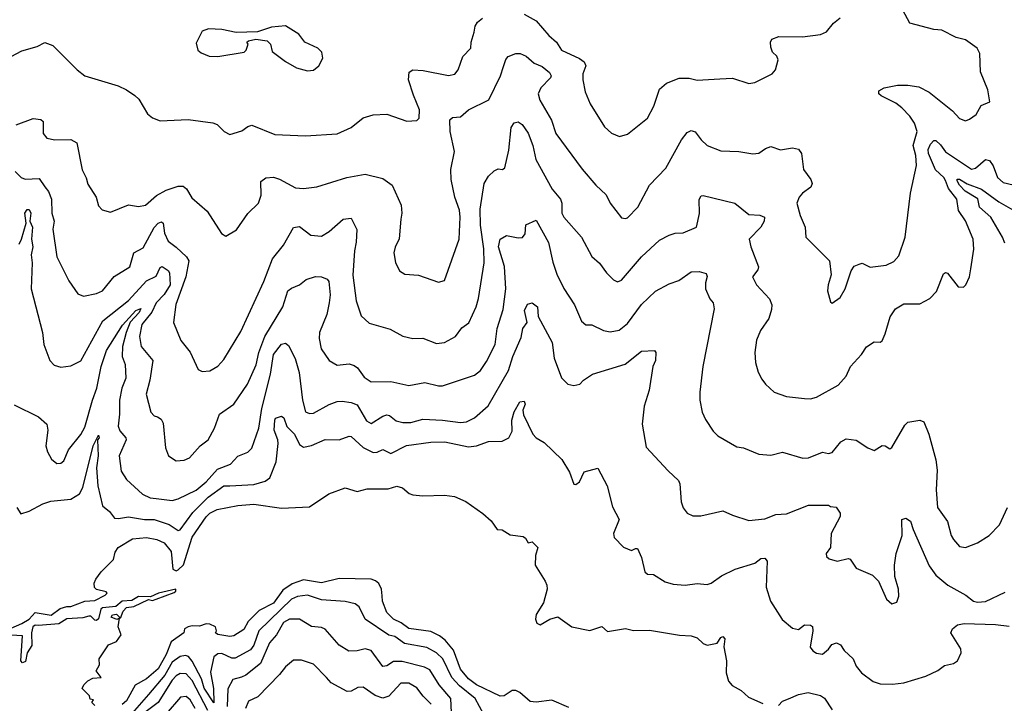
# Model space of a CAD drawing. Extents: x 1246230 to 1426786, y 660032 to 763141.
# Tile 476 of 566: x 1397968 to 1402920, y 711211 to 714648. Entities that reach past the tile are written whole.
import ezdxf

# ---------------------------------------------------------------- set-up
doc = ezdxf.new("R2010")
doc.units = 0

msp = doc.modelspace()

# ---------------------------------------------------------------- linework, layer by layer
at = {"layer": '0CON10XD'}
for points in [[(1397950.2, 714119.8), (1398035, 714150.5), (1398075, 714145.8), (1398086.2, 714135), (1398086, 714075), (1398105, 714052), (1398144.4, 714044.4), (1398225, 714045.6), (1398255, 714028.8), (1398282.4, 713892.4), (1398303, 713853), (1398311.4, 713821.4), (1398352.5, 713755), (1398365, 713712.5), (1398382.5, 713692.5), (1398425, 713680.8), (1398515, 713717.1), (1398565, 713709.2), (1398600, 713715), (1398655.7, 713764.3), (1398705, 713790.4), (1398765, 713810.7), (1398790.3, 713810.3), (1398807.1, 713797.1), (1398832.9, 713752.9), (1398910, 713685), (1398982.1, 713572.1), (1399005, 713560), (1399058, 713592), (1399115, 713673.8), (1399168.6, 713725), (1399181.8, 713765), (1399180.8, 713835), (1399205, 713852.9), (1399245, 713855.8), (1399275, 713845.8), (1399355, 713802.2), (1399395, 713798.5), (1399462, 713808), (1399613.9, 713853.9), (1399705, 713870.8), (1399795, 713850), (1399842, 713815), (1399885.7, 713715), (1399890, 713675), (1399884.2, 713644.2), (1399875.9, 713545.9), (1399855.7, 713504.3), (1399849.2, 713475), (1399857.5, 713427.5), (1399878.8, 713385), (1399905, 713368.6), (1399973, 713363), (1400075, 713328), (1400105, 713336.2), (1400177.9, 713545), (1400183.3, 713655), (1400179.6, 713689.6), (1400156, 713756), (1400138.2, 713845), (1400135.5, 713895), (1400154.6, 713985), (1400133.2, 714085), (1400131.4, 714145), (1400145, 714155.7), (1400185, 714159.2), (1400225.7, 714195), (1400328, 714245), (1400386.1, 714365), (1400401.7, 714411.7), (1400412.2, 714447.8), (1400425, 714462.9), (1400462.9, 714477.1), (1400485, 714477.9), (1400515, 714464.6), (1400555, 714429.5), (1400595, 714412.5), (1400632.6, 714382.6), (1400641.1, 714365), (1400638.2, 714355), (1400588.7, 714305), (1400575.4, 714274.6), (1400583.8, 714243.8), (1400643, 714143), (1400665, 714076.2), (1400796.3, 713896.3), (1400865.7, 713815), (1400916.8, 713766.8), (1400937.1, 713725), (1400995, 713650.8), (1401015, 713647.5), (1401025, 713652), (1401077.1, 713705), (1401135, 713815.8), (1401218.4, 713901.6), (1401297.1, 714042.9), (1401325, 714080), (1401345, 714090), (1401365, 714083.3), (1401395, 714043.1), (1401425, 714015.6), (1401495, 713988.1), (1401585, 713984.3), (1401655, 713972.5), (1401685, 713976.7), (1401719.3, 714000.7), (1401745, 714010), (1401795, 713993.8), (1401855, 714004), (1401885, 713997.5), (1401900, 713975), (1401910.6, 713895), (1401947.5, 713845), (1401953.9, 713825), (1401947.1, 713805), (1401905.6, 713775), (1401888.6, 713755), (1401876.2, 713725), (1401892.7, 713662.7), (1401918, 713605), (1401922, 713555), (1402040, 713435), (1402050, 713365), (1402033.8, 713315), (1402031.2, 713285), (1402045, 713230), (1402055, 713222.5), (1402095, 713251.2), (1402119.4, 713295), (1402150, 713385), (1402165, 713408), (1402189.3, 713419.3), (1402205, 713424.2), (1402245, 713404.3), (1402325, 713414.4), (1402365, 713432.2), (1402389.8, 713460.2), (1402421.2, 713555), (1402448.2, 713775), (1402478.2, 713915), (1402475.3, 713964.7), (1402462.2, 714015), (1402481.5, 714085), (1402467.5, 714127.5), (1402445, 714161.8), (1402404, 714204), (1402375, 714227.2), (1402300.8, 714265), (1402289.2, 714275), (1402289.7, 714290.3), (1402315.4, 714304.6), (1402382.2, 714317.8), (1402435, 714317.7), (1402489.3, 714309.3), (1402542.8, 714282.7), (1402659.2, 714189.2), (1402695, 714150.8), (1402725, 714140), (1402745, 714148), (1402779.1, 714170.9), (1402803.6, 714216.4), (1402847.5, 714235), (1402836.7, 714295), (1402800, 714385), (1402797.3, 714477.3), (1402783.3, 714505), (1402725, 714545.8), (1402677.9, 714557.9), (1402605, 714594.2), (1402565, 714598), (1402445, 714630.8), (1402409.2, 714695)], [(1397925, 714463.3), (1397978.3, 714491.7), (1398055, 714512), (1398095, 714532.5), (1398135, 714517.5), (1398257.5, 714395), (1398295, 714365.6), (1398462.5, 714315), (1398505.7, 714295.7), (1398547.3, 714267.3), (1398567.3, 714247.3), (1398611.2, 714175), (1398635, 714154), (1398675, 714140), (1398814.4, 714145.6), (1398939.5, 714129.5), (1398960.7, 714120.7), (1398995.7, 714085.7), (1399025, 714070), (1399085, 714089.2), (1399115, 714111.4), (1399135, 714116.7), (1399250.7, 714070.7), (1399405, 714063.3), (1399565, 714074.4), (1399635, 714106), (1399695, 714153.8), (1399745, 714170), (1399815, 714172.5), (1399915, 714136.7), (1399965, 714141.2), (1399977, 714153), (1399978.9, 714195), (1399947.8, 714267.8), (1399924, 714345), (1399926.4, 714383.6), (1399945, 714396), (1399997.5, 714392.5), (1400125, 714367.8), (1400156.2, 714373.8), (1400172.9, 714395), (1400197.2, 714462.8), (1400236.9, 714505), (1400239.2, 714535), (1400254.4, 714584.4), (1400259.4, 714615), (1400270, 714635), (1400295.4, 714654.6)], [(1400505, 714675.6), (1400565, 714641.4), (1400628.6, 714568.6), (1400667.1, 714535), (1400692.9, 714495), (1400782.7, 714452.7), (1400806.1, 714435), (1400815.3, 714415), (1400800.4, 714375), (1400800.9, 714345), (1400812.5, 714285), (1400836.7, 714225), (1400909.8, 714109.8), (1400945, 714077.5), (1400985, 714060.8), (1401025, 714072.5), (1401125, 714152.5), (1401157.1, 714212.9), (1401185, 714298), (1401220.7, 714329.3), (1401285, 714353.8), (1401335, 714353.3), (1401375, 714343.3), (1401489.5, 714349.5), (1401553.6, 714353.6), (1401635, 714326.2), (1401665, 714332), (1401752.5, 714375), (1401770, 714395), (1401782.5, 714445), (1401776.7, 714465), (1401753.3, 714485), (1401745, 714510), (1401743.3, 714535), (1401750.5, 714549.5), (1401786.4, 714563.6), (1401905, 714560.8), (1401995, 714573.8), (1402025, 714586.7), (1402060.5, 714629.5), (1402095, 714657.5)], [(1399415, 714391.2), (1399445, 714393.8), (1399472.5, 714415), (1399492.5, 714455), (1399487.5, 714485), (1399467.5, 714505), (1399402.5, 714535), (1399372.5, 714575), (1399305, 714617.5), (1399235, 714610), (1399163.6, 714586.4), (1399056.1, 714583.9), (1398985, 714598), (1398918.3, 714601.7), (1398885, 714590), (1398855, 714530), (1398863.8, 714495), (1398880.3, 714480.3), (1398920, 714465), (1398965, 714462), (1399096.1, 714483.9), (1399107.5, 714495), (1399117.5, 714525), (1399110, 714535), (1399118.3, 714541.7), (1399155, 714550), (1399211.7, 714541.7), (1399230, 714525), (1399237, 714487), (1399305, 714436.7), (1399360, 714405), (1399415, 714391.2)], [(1397945, 713884), (1397975, 713853.8), (1397995, 713846.2), (1398065, 713848.9), (1398095, 713807.8), (1398113.3, 713783.3), (1398127.5, 713745), (1398129.7, 713675), (1398141.6, 713635), (1398134.6, 713595), (1398154.4, 713455), (1398214.6, 713334.6), (1398260.3, 713270.3), (1398288.3, 713258.3), (1398355, 713270.5), (1398384.3, 713285), (1398443.6, 713356.4), (1398521.1, 713405), (1398541.8, 713475), (1398589.5, 713500.5), (1398645, 713602.5), (1398665, 713625.4), (1398681.9, 713631.9), (1398689.1, 713625), (1398695.8, 713575), (1398714.6, 713535), (1398755, 713504.7), (1398806, 713455), (1398817.8, 713435), (1398803.8, 713355), (1398753.6, 713216.4), (1398741.1, 713125), (1398778.1, 713035), (1398825, 712976.2), (1398865, 712890), (1398885, 712878.8), (1398925, 712882), (1398965, 712906), (1398995, 712940), (1399079.4, 713080.6), (1399195, 713330.8), (1399238.8, 713445), (1399295.3, 713514.7), (1399345, 713602.5), (1399375, 713608), (1399432.5, 713565), (1399485, 713559.4), (1399525, 713583.1), (1399595, 713644.2), (1399635, 713650), (1399662.9, 713592.9), (1399660.4, 713529.6), (1399651.1, 713485), (1399643, 713363), (1399660.6, 713235), (1399685, 713158.8), (1399725, 713122), (1399831.4, 713091.4), (1399895, 713057.1), (1399945, 713044.4), (1399995, 713046), (1400065, 713020), (1400105, 713024.2), (1400160, 713055), (1400192, 713098), (1400226, 713124), (1400264.5, 713205), (1400275, 713246.7), (1400304.6, 713425), (1400302.2, 713495), (1400285.5, 713615), (1400283.9, 713695), (1400304.3, 713824.3), (1400325, 713860.8), (1400355, 713888), (1400375, 713897.5), (1400395.6, 713894.4), (1400407.5, 713902.5), (1400428.5, 713991.5), (1400440.5, 714105), (1400455, 714128.8), (1400475, 714134), (1400495, 714121.4), (1400525, 714078), (1400548.7, 714015), (1400563.6, 713945), (1400646, 713795), (1400687.7, 713745), (1400694, 713725), (1400695.4, 713675.4), (1400705, 713654.2), (1400793.8, 713553.8), (1400845, 713458), (1400884.5, 713424.5), (1400920, 713375), (1400955, 713339.2), (1400975, 713330.6), (1400995, 713338.1), (1401095, 713456.2), (1401185, 713538.6), (1401234, 713564), (1401265, 713574.2), (1401305, 713576.2), (1401371.2, 713605), (1401386.6, 713673.4), (1401385.6, 713744.4), (1401395, 713762), (1401405, 713764.2), (1401565, 713725.6), (1401635, 713668.1), (1401690, 713665), (1401713.3, 713655), (1401712.5, 713635), (1401695.5, 713605), (1401637.5, 713545), (1401645.5, 713505), (1401683.1, 713405), (1401680.3, 713389.7), (1401654, 713355), (1401674.2, 713315), (1401739.2, 713245), (1401750.6, 713215), (1401749.7, 713190.3), (1401735.7, 713145), (1401694.2, 713085), (1401673.2, 713036.8), (1401665.8, 712974.2), (1401668.6, 712925), (1401682, 712875), (1401700.3, 712840.3), (1401718.8, 712815), (1401763.3, 712775), (1401825, 712754.2), (1401915, 712744), (1401945, 712742.5), (1401975, 712750.8), (1402085, 712810.6), (1402124.2, 712855), (1402145.8, 712905), (1402202, 712965), (1402226.4, 713003.6), (1402265, 713028), (1402295, 713026.2), (1402305, 713033.8), (1402321.3, 713068.7), (1402345.6, 713154.4), (1402372, 713195), (1402415, 713220), (1402495, 713219.4), (1402544.6, 713245.4), (1402578.6, 713281.4), (1402615, 713370), (1402625, 713376.7), (1402635, 713373.3), (1402687.5, 713305), (1402715, 713303.3), (1402726.2, 713315), (1402744.2, 713355), (1402751.4, 713395), (1402766.4, 713493.6), (1402763.6, 713545), (1402725, 713636.7), (1402688.8, 713688.8), (1402681.3, 713745), (1402638.8, 713798.8), (1402625, 713839.1), (1402616.5, 713855), (1402573.4, 713893.4), (1402537.9, 713975), (1402536.5, 713995), (1402548.7, 714021.3), (1402565, 714040.5), (1402575, 714039.5), (1402599, 714019), (1402625, 713983.2), (1402755, 713895.4), (1402775, 713901.8), (1402825, 713944.5), (1402845, 713939.5), (1402863.8, 713913.8), (1402885.5, 713855), (1402915, 713828.5), (1402965, 713817.1)], [(1402922.6, 713525), (1402911.1, 713555), (1402852.7, 713655), (1402796, 713706), (1402787.1, 713747.1), (1402723.6, 713785), (1402694.5, 713815), (1402683, 713837), (1402683.7, 713846.3), (1402695, 713846.1), (1402732.5, 713822.5), (1402805, 713795.3), (1402892.7, 713732.7), (1402974.5, 713685.5)], [(1397965, 713518.8), (1397977.2, 713545), (1398000.8, 713625), (1397993.1, 713675), (1398005, 713692.9), (1398015, 713693.6), (1398024.1, 713675), (1398018.2, 713635), (1398032.6, 713605), (1398027.5, 713545), (1398033.5, 713505), (1398025.3, 713465), (1398031.4, 713425), (1398025.9, 713295), (1398082.5, 713075), (1398088.6, 713015), (1398120, 712935), (1398140.9, 712910.9), (1398175, 712901.4), (1398225, 712907.1), (1398275, 712933.1), (1398386, 713134), (1398515, 713235.4), (1398605.9, 713334.1), (1398655, 713359.1), (1398675, 713401.2), (1398685, 713407.1), (1398715, 713387.3), (1398722.1, 713375), (1398725.4, 713315), (1398695, 713265.5), (1398654.3, 713225), (1398632.2, 713177.8), (1398582.3, 713115), (1398570.8, 713055), (1398579.1, 713005), (1398636.8, 712935), (1398621.6, 712835), (1398603.8, 712765), (1398626.9, 712675), (1398645, 712657.1), (1398660.9, 712650.9), (1398678.9, 712638.9), (1398689.8, 712619.8), (1398701.4, 712495), (1398715.6, 712455.6), (1398755, 712430), (1398795, 712434.3), (1398822, 712445), (1398875.7, 712505), (1398915, 712535.8), (1398947.3, 712595), (1398972.2, 712665), (1399045, 712714.3), (1399113.6, 712815), (1399157.2, 712912.8), (1399171.1, 712975), (1399200.4, 713055), (1399291.8, 713205), (1399316.9, 713285), (1399335, 713298.9), (1399375, 713314.4), (1399408.2, 713341.8), (1399455, 713357.5), (1399485, 713355.5), (1399513.8, 713343.8), (1399521.9, 713331.9), (1399530, 713265), (1399524.2, 713224.2), (1399513.3, 713165), (1399475.9, 713075), (1399473.3, 713045), (1399483.3, 712993.3), (1399524.3, 712935), (1399565, 712910.5), (1399625, 712917.3), (1399649.5, 712909.5), (1399667.4, 712897.4), (1399700.9, 712850.9), (1399735, 712827.5), (1399835, 712829.2), (1399925, 712808.2), (1400005, 712824.6), (1400075, 712806.7), (1400095, 712807.8), (1400255, 712860.5), (1400285.3, 712884.7), (1400315, 712929.2), (1400358.7, 713015), (1400368.8, 713095), (1400399.6, 713190.4), (1400412.1, 713295), (1400406.6, 713406.6), (1400376.2, 713505), (1400385, 713543.8), (1400417.1, 713562.9), (1400475, 713550.6), (1400496.5, 713553.5), (1400509.4, 713570.6), (1400513.8, 713616.2), (1400565, 713640), (1400628.2, 713528.2), (1400648.9, 713428.9), (1400669.1, 713369.1), (1400705, 713296), (1400758.9, 713215), (1400792.8, 713132.8), (1400815, 713114.2), (1400846, 713114), (1400904.1, 713085.9), (1400937.9, 713077.9), (1400983, 713087), (1401025, 713120), (1401095, 713215.5), (1401165, 713282.2), (1401235, 713320), (1401283.4, 713336.6), (1401345, 713380.5), (1401385, 713381.1), (1401421.2, 713371.2), (1401426.1, 713356.1), (1401417.1, 713325), (1401417.1, 713295), (1401439.2, 713245), (1401456, 713225), (1401460.6, 713195), (1401402.9, 712905), (1401388, 712775), (1401388.8, 712735), (1401400, 712675), (1401417.3, 712637.3), (1401455, 712580), (1401480, 712555), (1401575, 712501.2), (1401607.5, 712495), (1401685, 712463.3), (1401745, 712458), (1401805, 712473.8), (1401907, 712443), (1401935, 712445.6), (1402005, 712474.2), (1402035, 712467.8), (1402055, 712472.2), (1402097.5, 712525), (1402125, 712540), (1402175, 712534.2), (1402233.8, 712495), (1402265, 712482), (1402305, 712507.5), (1402320, 712505), (1402345, 712490), (1402355, 712497.5), (1402419.8, 712610.2), (1402435, 712624.4), (1402495, 712634.2), (1402515.6, 712625.6), (1402540.9, 712565), (1402576.2, 712435), (1402583, 712383), (1402576.9, 712285), (1402584.5, 712195), (1402634.3, 712125), (1402652.5, 712055), (1402664.6, 712034.6), (1402695, 712000), (1402725, 711994), (1402785, 712017.5), (1402844, 712055), (1402895, 712108), (1402936.7, 712195)], [(1397940.9, 712710.9), (1398062, 712652), (1398104, 712615), (1398108.6, 712585), (1398098.6, 712505), (1398107.5, 712475), (1398128.3, 712438.3), (1398155, 712416.2), (1398175, 712418), (1398190.3, 712429.7), (1398212.5, 712485), (1398275, 712563.3), (1398295, 712599.4), (1398334.5, 712735.5), (1398355.2, 712794.8), (1398377.8, 712905), (1398404.9, 712985.1), (1398485, 713112.7), (1398551.9, 713185), (1398576.6, 713196.6), (1398568.6, 713175), (1398523.3, 713126.7), (1398502.6, 713075), (1398485.5, 713005.5), (1398483.6, 712955), (1398497.8, 712915), (1398501.2, 712845), (1398482, 712795), (1398470, 712735), (1398470.5, 712665), (1398463.1, 712605), (1398471, 712581), (1398501.5, 712545), (1398503.1, 712535), (1398467.9, 712455), (1398477.4, 712377.4), (1398505, 712337.1), (1398585, 712263.3), (1398624.2, 712244.2), (1398655, 712240.7), (1398735, 712231.1), (1398765, 712239.6), (1398855, 712282.9), (1398905.3, 712325), (1398961.9, 712388.1), (1399027.3, 712412.7), (1399065, 712453.1), (1399115, 712474.3), (1399135, 712494), (1399171.1, 712595), (1399186.3, 712693.7), (1399228.8, 712865), (1399245, 712964), (1399285, 713016.7), (1399305, 713021.9), (1399320.4, 713010.4), (1399354, 712944), (1399374.2, 712874.2), (1399389.7, 712735), (1399406, 712676), (1399425, 712668.5), (1399445, 712670.5), (1399525, 712712.5), (1399565, 712728.2), (1399590.4, 712729.6), (1399635, 712723.2), (1399665, 712710.8), (1399712, 712632), (1399735, 712618.6), (1399795, 712655.4), (1399815, 712661.2), (1399827.9, 712657.9), (1399861.9, 712631.9), (1399895, 712623.4), (1399935, 712623.4), (1399995, 712639), (1400095, 712634.7), (1400185, 712622.2), (1400214.5, 712625.5), (1400255, 712647.1), (1400324.2, 712705.8), (1400426.6, 712885), (1400448.1, 712955), (1400489.7, 713050.3), (1400497.9, 713095), (1400520.7, 713125), (1400507.4, 713185), (1400521.7, 713218.3), (1400545, 713224.3), (1400571.6, 713205), (1400575.7, 713155), (1400645.8, 713025), (1400655.4, 712945.4), (1400693.3, 712846.7), (1400725, 712816.2), (1400755, 712808), (1400785, 712816), (1400803.9, 712836.1), (1400848.8, 712865), (1401013.2, 712916.8), (1401095, 712980.6), (1401160, 712985), (1401166.7, 712975), (1401166, 712935), (1401152, 712905), (1401134.2, 712785), (1401108.5, 712705), (1401098.2, 712615), (1401118.8, 712498.8), (1401229.1, 712379.1), (1401282.1, 712332.1), (1401288.6, 712315), (1401294.3, 712224.3), (1401304.1, 712194.1), (1401325, 712166.7), (1401353.9, 712153.9), (1401393.6, 712153.6), (1401505, 712178.8), (1401553.3, 712156.7), (1401635, 712130), (1401715, 712138.9), (1401770.4, 712159.6), (1401825, 712163.8), (1401935, 712207.5), (1402035, 712207.5), (1402045, 712200), (1402075, 712197.5), (1402095, 712167.5), (1402095, 712150), (1402050, 712065), (1402046.2, 711995), (1402024, 711965), (1402025, 711950), (1402038.3, 711938.3), (1402080, 711925), (1402135, 711938.6), (1402145, 711936), (1402175, 711890), (1402257.5, 711855), (1402286.7, 711825), (1402326.9, 711735), (1402355, 711710.8), (1402379.5, 711720.5), (1402390, 711750), (1402387.7, 711785), (1402368.7, 711848.7), (1402367.1, 711905), (1402376.7, 711965), (1402407.1, 712055), (1402404.2, 712135), (1402425, 712141.2), (1402447.6, 712127.6), (1402461.1, 712085), (1402542.7, 711902.7), (1402576.4, 711855), (1402635.7, 711805.7), (1402726.7, 711755), (1402765, 711725.4), (1402785, 711719.1), (1402825, 711722.7), (1402925, 711770.8)], [(1397953.8, 712195), (1397973.6, 712163.6), (1398015, 712176.9), (1398085, 712213.5), (1398125, 712227), (1398225, 712237.7), (1398269.2, 712265), (1398285, 712295.8), (1398337.6, 712505), (1398365, 712559.2), (1398367.5, 712545), (1398360, 712535), (1398363, 712455), (1398353.7, 712395), (1398361.1, 712305), (1398383.8, 712203.8), (1398420, 712175), (1398445, 712142.5), (1398465, 712139.7), (1398515, 712147.9), (1398595, 712134.8), (1398645, 712134.8), (1398719.6, 712109.6), (1398765, 712080.8), (1398775, 712083.1), (1398838.8, 712171.2), (1398915, 712247.1), (1398995, 712304.7), (1399024.8, 712304.8), (1399145, 712312), (1399202.8, 712327.3), (1399226, 712344), (1399257.4, 712425), (1399267.3, 712517.3), (1399266.4, 712535), (1399247.6, 712585), (1399250.5, 712635), (1399255, 712645.3), (1399284.2, 712654.2), (1399296.8, 712646.8), (1399312.1, 712602.1), (1399349.6, 712565), (1399375, 712511.9), (1399395, 712498.2), (1399435, 712507.3), (1399505, 712537.1), (1399575, 712535.5), (1399625, 712554.5), (1399635, 712551.8), (1399695, 712497.2), (1399745, 712472.5), (1399765, 712473.9), (1399795, 712486.9), (1399835, 712467.8), (1399912.9, 712507.1), (1400035, 712524.7), (1400105.3, 712525.3), (1400225, 712500.8), (1400265.7, 712505.7), (1400325, 712527.1), (1400395, 712528.9), (1400428.1, 712545), (1400445, 712578.8), (1400442.5, 712635), (1400454.1, 712675.9), (1400483.7, 712726.3), (1400505, 712730.6), (1400509.6, 712715), (1400498.5, 712685), (1400501.5, 712661.5), (1400549.2, 712565), (1400565, 712546.2), (1400605, 712522), (1400695, 712436.7), (1400733.6, 712373.6), (1400755, 712313.3), (1400765, 712311.2), (1400783.3, 712325), (1400807.5, 712375), (1400875, 712392.5), (1400923.1, 712305), (1400948.6, 712198.6), (1400982.5, 712135), (1400954.2, 712065), (1400958, 712045), (1401005, 711995.8), (1401045, 711980), (1401065, 711990), (1401075, 711988.8), (1401095.4, 711945), (1401111.5, 711871.5), (1401125, 711861.2), (1401155, 711858)], [(1397925, 711589.1), (1397977.9, 711612.1), (1398015.8, 711634.2), (1398045, 711668.2), (1398126.2, 711655), (1398171.9, 711688.1), (1398205, 711698.5), (1398225, 711697.5), (1398295.6, 711724.4), (1398345, 711727.7), (1398398, 711755), (1398408, 711765), (1398402.3, 711772.3), (1398355, 711783.3), (1398343.3, 711793.3), (1398342.5, 711815), (1398350, 711835), (1398377, 711873), (1398440, 711935), (1398448.3, 711971.7), (1398463.3, 711995), (1398535, 712038), (1398605, 712045.6), (1398657.5, 712035), (1398695, 712018.6), (1398729.5, 711975), (1398738.1, 711885), (1398755, 711876.4), (1398765, 711881.5), (1398792.4, 711907.6), (1398835, 712046.1), (1398905, 712149.5), (1398925, 712167.7), (1398961.2, 712185), (1399065, 712206.4), (1399145, 712211.9), (1399285, 712192), (1399425, 712198.6), (1399523.3, 712265), (1399605, 712294.2), (1399665, 712276), (1399715, 712289.4), (1399820.7, 712289.3), (1399865, 712302.5), (1399893.6, 712293.6), (1399926.4, 712266.4), (1399945, 712260), (1399995, 712253.8), (1400105, 712258), (1400155, 712251.2), (1400212.5, 712225), (1400297.5, 712165), (1400339.3, 712129.3), (1400370, 712085), (1400395, 712082.5), (1400435, 712058.8), (1400499.5, 712049.5), (1400512, 712042), (1400525, 712017.5), (1400545, 712022.5), (1400573.3, 711995), (1400562.5, 711955), (1400560, 711905), (1400610, 711825), (1400619.7, 711805), (1400620.9, 711785), (1400602.8, 711717.2), (1400565, 711657.5), (1400561.5, 711635), (1400568.6, 711615), (1400585, 711605.7), (1400635, 711634.2), (1400675, 711646), (1400745, 711595.8), (1400835, 711577.1), (1400895, 711598), (1400925, 711572.5), (1401015, 711587.9), (1401055, 711577.3), (1401135, 711579.7), (1401285.6, 711554.4), (1401345, 711550.6), (1401375, 711540), (1401405, 711511.4), (1401425, 711504.3), (1401475, 711514), (1401495, 711542.5), (1401505, 711547.1), (1401514.4, 711535), (1401509.5, 711495), (1401522.5, 711425), (1401521.3, 711365), (1401532.9, 711322.9), (1401551.5, 711301.5), (1401596.9, 711275), (1401632.9, 711242.9), (1401705, 711209.6)], [(1401155, 711858), (1401215, 711822), (1401255, 711810.8), (1401315, 711806), (1401375, 711814.2), (1401425, 711808.6), (1401446.2, 711815), (1401497.2, 711852.8), (1401566.2, 711885), (1401665, 711915.7), (1401695, 711940), (1401715, 711941.5), (1401727.3, 711925), (1401722.9, 711795), (1401744.7, 711724.7), (1401803.3, 711633.3), (1401855, 711588.8), (1401885, 711582.9), (1401915.9, 711605.9), (1401945, 711604), (1401955, 711596.7), (1401957.5, 711575), (1401944.2, 711494.2), (1401957.5, 711475), (1401975, 711463.3), (1402005, 711458.8), (1402035, 711483.3), (1402052.9, 711507.1), (1402075.8, 711515.8), (1402095.7, 711505.7), (1402115, 711476.7), (1402160, 711435), (1402175, 711397.5), (1402201.2, 711365), (1402260.6, 711320.6), (1402295, 711308.9), (1402357.2, 711307.2), (1402415, 711313.8), (1402525, 711347.8), (1402585, 711375.6), (1402618.8, 711401.2), (1402665, 711412.2), (1402685.4, 711424.6), (1402702.9, 711465), (1402701.1, 711485), (1402650.8, 711565), (1402660, 711585), (1402685, 711606), (1402717.6, 711612.4), (1402875, 711606.9), (1402945, 711598.6)], [(1400729.7, 711189.7), (1400645, 711226.6), (1400565, 711217.1), (1400535, 711220), (1400482.9, 711265), (1400462.5, 711275), (1400444, 711276), (1400405, 711248.2), (1400385, 711248), (1400265, 711304.8), (1400225.7, 711335), (1400185, 711382.9), (1400149.2, 711479.2), (1400108.1, 711528.1), (1400080, 711550), (1400035, 711572.5), (1399925, 711587.3), (1399886.1, 711616.1), (1399847.1, 711635), (1399815, 711668), (1399793.2, 711725), (1399791.2, 711751.2), (1399786.8, 711785), (1399773.4, 711813.4), (1399757.8, 711827.7), (1399735, 711836), (1399575, 711838.3), (1399486.1, 711816.1), (1399395, 711832.7), (1399338.4, 711811.6), (1399290.5, 711779.5), (1399245, 711715.3), (1399171.9, 711678.1), (1399117.7, 711622.3), (1399095, 711581.9), (1399045, 711551.2), (1399025, 711546.7), (1398965, 711557.5), (1398952.5, 711565), (1398957.5, 711575), (1398953.3, 711595), (1398925, 711608.8), (1398905, 711610), (1398871.7, 711598.3), (1398835, 711600.6), (1398814.5, 711595.5), (1398797.5, 711585), (1398793.3, 711565), (1398729.3, 711520.7), (1398705, 711457.1), (1398665, 711383.8), (1398605, 711334.7), (1398547.8, 711302.2), (1398505, 711223.3), (1398482.5, 711205)], [(1398345, 711200), (1398330, 711215), (1398338.3, 711228.3), (1398321.7, 711231.7), (1398318.3, 711248.3), (1398282.5, 711285), (1398290, 711305), (1398310, 711325), (1398335, 711337.5), (1398378.3, 711341.7), (1398352.5, 711375), (1398370, 711405), (1398367.5, 711435), (1398414.1, 711505.9), (1398455, 711522.5), (1398477.5, 711555), (1398463.3, 711595), (1398470, 711640), (1398457, 711633), (1398427.5, 711645), (1398435, 711656.2), (1398455, 711660), (1398475, 711640), (1398487.5, 711675), (1398505, 711692.5), (1398541.7, 711698.3), (1398615, 711733.3), (1398635, 711728.8), (1398655, 711734), (1398745, 711768.8), (1398753.3, 711775), (1398752.5, 711785), (1398665.5, 711765.5), (1398625, 711746.9), (1398565, 711748.4), (1398531.8, 711728.2), (1398484, 711725), (1398451.8, 711698.2), (1398385, 711691.5), (1398376.1, 711683.9), (1398364.4, 711635.6), (1398355, 711628), (1398345, 711630), (1398325, 711649.1), (1398315, 711650), (1398285, 711640.4), (1398205, 711635.6), (1398165, 711610.4), (1398062.4, 711602.4)], [(1400323.3, 711115), (1400259.2, 711235), (1400179.1, 711299.1), (1400141.2, 711341.2), (1400095.4, 711435.4), (1400065, 711465.7), (1400015, 711492.6), (1399902.6, 711512.6), (1399855, 711547.1), (1399824.5, 711554.5), (1399705.5, 711635), (1399675.8, 711695.8), (1399655, 711711.8), (1399605, 711723.3), (1399485, 711731.2), (1399415, 711754.4), (1399365, 711749), (1399335, 711735.6), (1399171.4, 711575), (1399146, 711504), (1399129.3, 711480.7), (1399052.3, 711437.7), (1399035, 711437.6), (1398985, 711461.3), (1398965, 711460.2), (1398945, 711445.3), (1398927.2, 711367.2), (1398942.3, 711285), (1398945, 711214.4), (1398895, 711287.6), (1398882.7, 711335), (1398835, 711423.4), (1398816.1, 711446.1), (1398802, 711452), (1398775, 711447), (1398735, 711417.4), (1398697.4, 711352.6), (1398615.7, 711255), (1398474.4, 711095.6)], [(1400140.3, 711165), (1400135.8, 711235), (1400077.5, 711305), (1400030.4, 711380.4), (1400003.8, 711393.8), (1399892.3, 711422.3), (1399848.4, 711421.6), (1399815, 711399.6), (1399795, 711396.4), (1399735, 711477.5), (1399705, 711485.5), (1399664.5, 711474.5), (1399623.8, 711473.8), (1399575, 711504.3), (1399505, 711584.5), (1399485, 711593.2), (1399435, 711596.8), (1399375, 711634.6), (1399325, 711633.9), (1399295, 711616.8), (1399259.5, 711555), (1399224.8, 711515), (1399178.5, 711411.5), (1399105, 711352.5), (1399083.3, 711343.3), (1399039.1, 711330.9), (1399015, 711283.8), (1399011.7, 711195)], [(1398062.4, 711602.4), (1398045, 711603.8), (1398034, 711596), (1398027.1, 711565), (1398028.2, 711501.8), (1398004.7, 711465.3), (1397997.7, 711422.3), (1397982.5, 711415), (1397973.3, 711425), (1397981.2, 711551.2), (1397924.6, 711554.6)], [(1400037.4, 711207.4), (1399996.9, 711246.9), (1399965, 711289.6), (1399925, 711311.8), (1399885, 711312.5), (1399825, 711246.5), (1399795, 711236.4), (1399755, 711251.1), (1399695, 711292.9), (1399669.2, 711290.8), (1399635, 711273.1), (1399615, 711270.4), (1399534.7, 711314.7), (1399510.3, 711340.3), (1399445, 711407.3), (1399385, 711428.2), (1399345, 711428.9), (1399305, 711395.5), (1399274, 711356), (1399165, 711244.4), (1399118, 711222), (1399104, 711185)], [(1398914.4, 711175), (1398835, 711326), (1398805, 711358.9), (1398775, 711360.6), (1398755, 711350), (1398735, 711327.1), (1398665, 711214.8), (1398597, 711165)], [(1398850.8, 711185), (1398825, 711229.3), (1398805, 711246.2), (1398777.3, 711242.7), (1398705, 711158.9)], [(1401785, 711200.5), (1401805, 711221.5), (1401834.4, 711234.4), (1401884.3, 711255), (1401933.3, 711265), (1401995, 711251.2), (1402015, 711236.7), (1402055, 711178.9)]]:
    msp.add_lwpolyline(points, dxfattribs=at)

doc.saveas('drawing.dxf')
